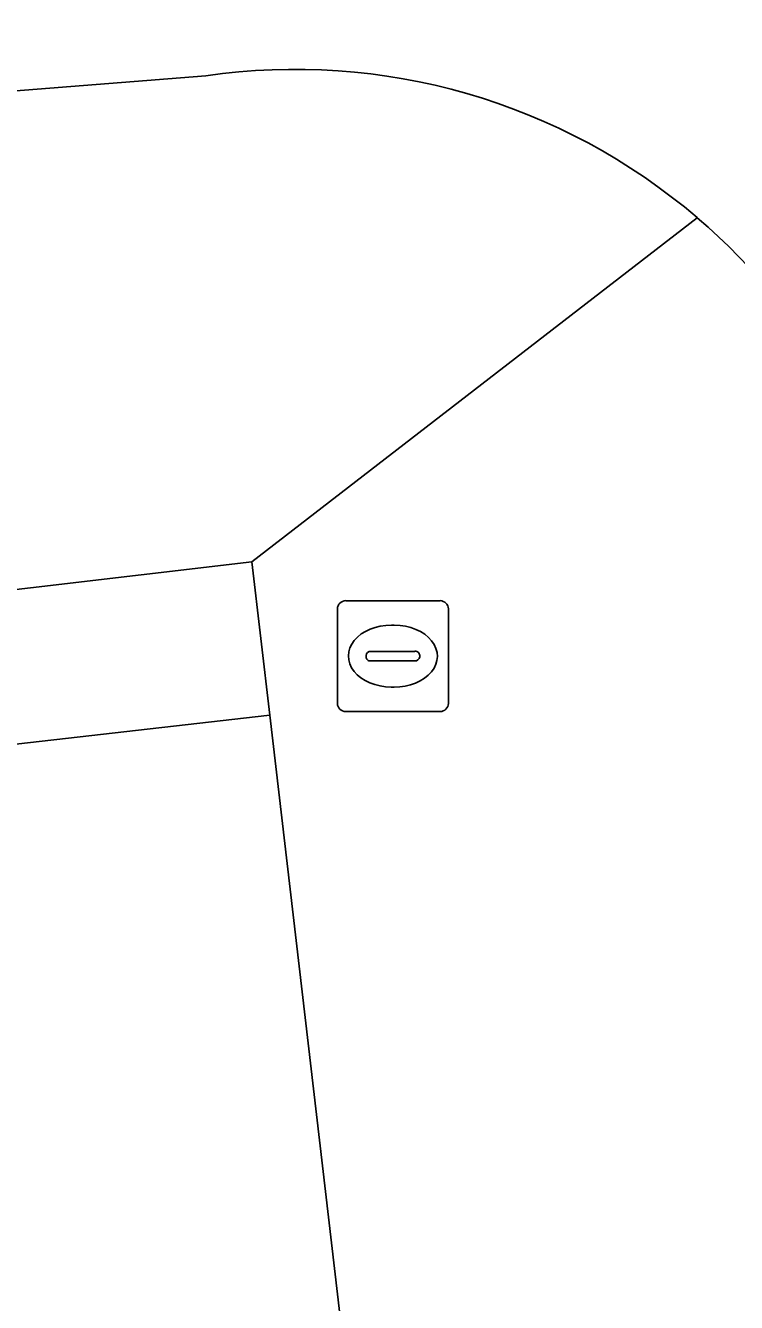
# Model space of a CAD drawing. Extents: x 160377 to 161131, y 383938 to 384853.
# Drawn here: x 160609.3 to 160615.71, y 384779.02 to 384790.54 of the extents above; entities that cross this region are included whole.
import ezdxf

# ---------------------------------------------------------------- set-up
doc = ezdxf.new("R2010")
doc.units = 0
for name, color, linetype in [('IMGEO_Brandkraan', 7, 'Continuous'), ('IMGEO_Erf', 7, 'Continuous'), ('IMGEO_Pand', 7, 'Continuous'), ('IMGEO_Pand_overbouw', 7, 'Continuous'), ('IMGEO_Rijbaan_lokaal_open', 7, 'Continuous'), ('IMGEO_Voetpad_open', 7, 'Continuous')]:
    doc.layers.add(name, color=color, linetype=linetype)

msp = doc.modelspace()

# ---------------------------------------------------------------- linework, layer by layer
at = {"layer": 'IMGEO_Brandkraan'}
for p, q in [((160612.183, 384785.35), (160613.035, 384785.35)), ((160612.108, 384784.424), (160612.108, 384785.276)), ((160613.109, 384785.276), (160613.109, 384784.424)), ((160612.596, 384785.13), (160612.621, 384785.13)), ((160612.367, 384784.844), (160612.367, 384784.856)), ((160612.41, 384784.893), (160612.808, 384784.893)), ((160612.851, 384784.856), (160612.851, 384784.844)), ((160612.805, 384784.807), (160612.407, 384784.807)), ((160612.619, 384784.57), (160612.594, 384784.57)), ((160613.035, 384784.35), (160612.183, 384784.35))]:
    msp.add_line(p, q, dxfattribs=at)
for points in [[(160612.183, 384785.35), (160613.035, 384785.35)], [(160612.108, 384784.424), (160612.108, 384785.276)], [(160613.109, 384785.276), (160613.109, 384784.424)], [(160613.035, 384784.35), (160612.183, 384784.35)]]:
    msp.add_lwpolyline(points, dxfattribs=at)
for centre, radius, start, end in [((160612.185, 384785.274), 0.0765, 91.552, 178.448), ((160612.185, 384785.274), 0.0765, 91.552, 178.448), ((160613.033, 384785.274), 0.0765, 1.552, 88.448), ((160613.033, 384785.274), 0.0765, 1.552, 88.448), ((160612.407, 384784.853), 0.0403, 85.8775, 175.7526), ((160612.404, 384784.843), 0.0366, 178.938, 274.7102), ((160612.808, 384784.85), 0.043, 264.8664, 352.4533), ((160612.812, 384784.855), 0.0386, 1.7309, 96.639), ((160612.185, 384784.426), 0.0765, 181.552, 268.448), ((160612.185, 384784.426), 0.0765, 181.552, 268.448), ((160613.033, 384784.426), 0.0765, 271.552, 358.448), ((160613.033, 384784.426), 0.0765, 271.552, 358.448)]:
    msp.add_arc(centre, radius, start, end, dxfattribs=at)
for centre, major_axis, ratio, start_param, end_param in [((160612.595, 384784.85), (-0.387, 0.002), 0.722429, 4.712389, 7.853982), ((160612.62, 384784.85), (-0.39, 0.002), 0.717154, 1.570796, 4.712389)]:
    msp.add_ellipse(centre, major_axis=major_axis, ratio=ratio, start_param=start_param, end_param=end_param, dxfattribs=at)
at = {"layer": 'IMGEO_Erf'}
msp.add_lwpolyline([(160601.543, 384783.18), (160611.498, 384784.319), (160611.336, 384785.699), (160601.35, 384784.528)], close=True, dxfattribs=at)
at = {"layer": 'IMGEO_Pand'}
msp.add_lwpolyline([(160564.978, 384745.652), (160610.326, 384750.936), (160610.077, 384753.025), (160615.089, 384753.605), (160611.498, 384784.319), (160601.543, 384783.18), (160601.35, 384784.528), (160595.778, 384783.905), (160595.947, 384782.394), (160594.106, 384782.186), (160593.916, 384783.671), (160588.322, 384783.027), (160588.496, 384781.517), (160586.658, 384781.305), (160586.487, 384782.788), (160580.88, 384782.162), (160581.049, 384780.651), (160579.193, 384780.434), (160578.997, 384781.92), (160573.42, 384781.295), (160573.59, 384779.785), (160571.739, 384779.583), (160571.548, 384781.064), (160565.991, 384780.439)], dxfattribs=at)
at = {"layer": 'IMGEO_Pand_overbouw'}
msp.add_lwpolyline([(160611.498, 384784.319), (160611.336, 384785.699), (160601.35, 384784.528), (160601.543, 384783.18)], close=True, dxfattribs=at)
at = {"layer": 'IMGEO_Rijbaan_lokaal_open'}
msp.add_lwpolyline([(160630.988, 384794.716), (160630.588, 384797.656), (160627.213, 384797.208), (160608.587, 384794.089), (160608.027, 384794.01), (160606.215, 384793.754), (160606.604, 384790.212), (160606.657, 384789.746), (160610.921, 384790.083)], dxfattribs=at)
for centre, start, end in [((160611.729, 384784.561), 49.4905, 98.3219), ((160611.731, 384784.559), 7.5192, 49.5188)]:
    msp.add_arc(centre, 5.581, start, end, dxfattribs=at)
at = {"layer": 'IMGEO_Voetpad_open'}
for points in [[(160610.921, 384790.083), (160606.657, 384789.746), (160600.54, 384789.142), (160590.824, 384788.514), (160590.175, 384788.292)], [(160593.916, 384783.671), (160595.778, 384783.905), (160601.35, 384784.528), (160611.336, 384785.699), (160615.354, 384788.804)], [(160615.354, 384788.804), (160611.336, 384785.699), (160611.498, 384784.319), (160615.089, 384753.605), (160615.335, 384751.518), (160621.017, 384753.86), (160620.797, 384755.812), (160618.771, 384755.592), (160618.494, 384758.333), (160618.702, 384758.484)]]:
    msp.add_lwpolyline(points, dxfattribs=at)
for centre, start, end in [((160611.729, 384784.561), 49.4905, 98.3219), ((160611.731, 384784.559), 7.5192, 49.5188)]:
    msp.add_arc(centre, 5.581, start, end, dxfattribs=at)

doc.saveas('drawing.dxf')
